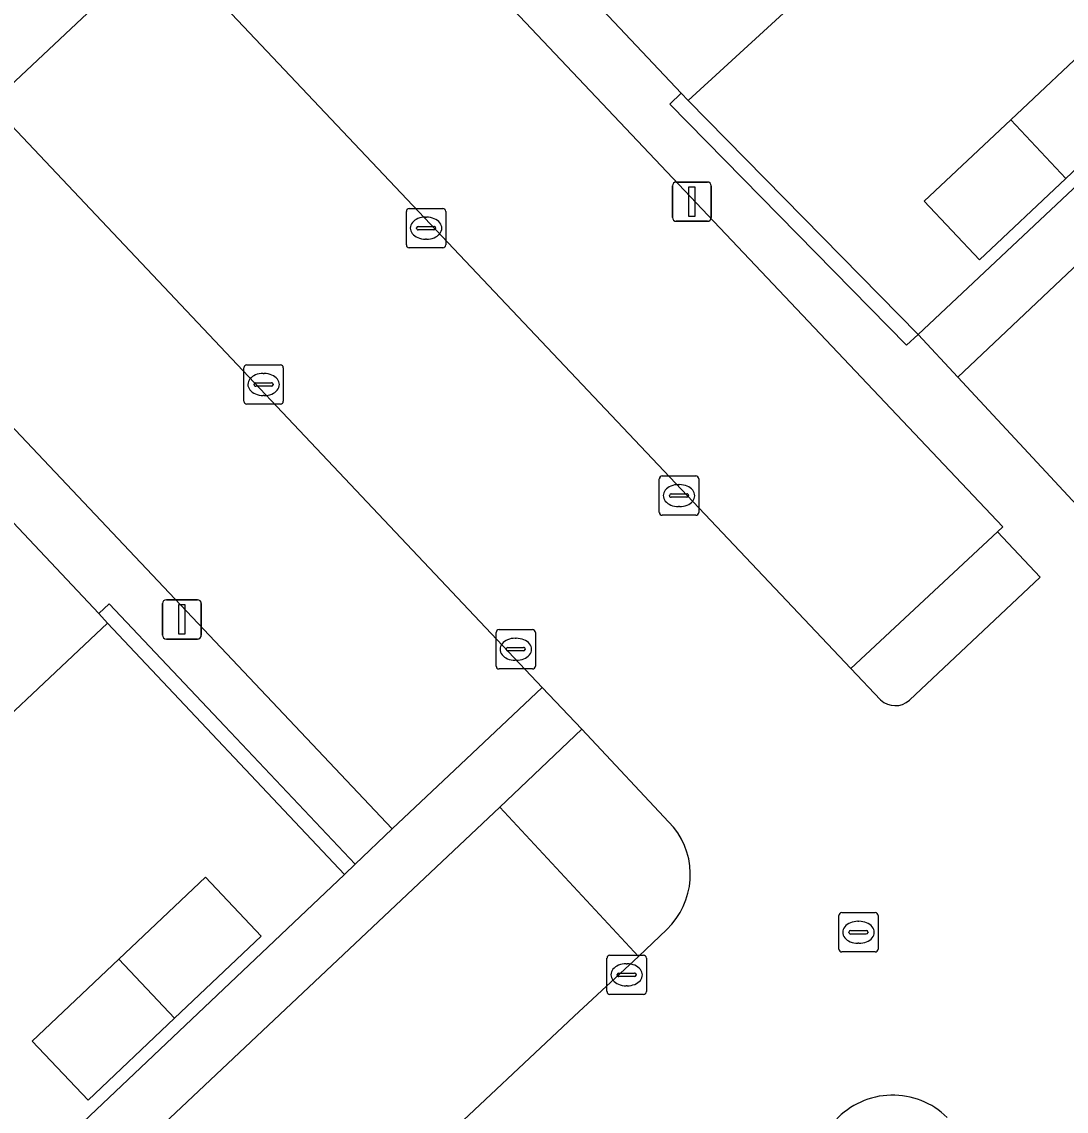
# Model space of a CAD drawing. Extents: x 162542 to 163147, y 380779 to 381521.
# Drawn here: x 162800.39 to 162826.96, y 381319.49 to 381347.2 of the extents above; entities that cross this region are included whole.
import ezdxf

# ---------------------------------------------------------------- set-up
doc = ezdxf.new("R2010")
doc.units = 0
for name, color, linetype in [('IMGEO_Erf', 7, 'Continuous'), ('IMGEO_Groenvoorziening', 7, 'Continuous'), ('IMGEO_Kolk', 7, 'Continuous'), ('IMGEO_Lichtmast', 7, 'Continuous'), ('IMGEO_Muur', 7, 'Continuous'), ('IMGEO_Pand', 7, 'Continuous'), ('IMGEO_Parkeervlak_open', 7, 'Continuous'), ('IMGEO_Rijbaan_lokaal_open', 7, 'Continuous'), ('IMGEO_Rioolput', 7, 'Continuous'), ('IMGEO_Voetpad_open', 7, 'Continuous')]:
    doc.layers.add(name, color=color, linetype=linetype)

msp = doc.modelspace()

# ---------------------------------------------------------------- linework, layer by layer
at = {"layer": 'IMGEO_Erf'}
msp.add_lwpolyline([(162831.83, 381362.028), (162833.474, 381360.282), (162829.361, 381356.408), (162825.248, 381352.534), (162823.601, 381354.282), (162820.037, 381350.925), (162821.684, 381349.188), (162817.344, 381345.198), (162823.189, 381339.252), (162824.174, 381340.177), (162851.755, 381366.101)], dxfattribs=at)
for points in [[(162829.147, 381345.289), (162826.949, 381343.218), (162824.75, 381341.148), (162823.348, 381342.637), (162825.547, 381344.707), (162827.748, 381346.78)], [(162808.597, 381325.51), (162802.574, 381331.908), (162798.299, 381327.884), (162797.066, 381329.194), (162793.305, 381325.654), (162789.543, 381322.113), (162791.185, 381320.368), (162786.886, 381316.321), (162786.788, 381316.425), (162786.475, 381316.131), (162792.235, 381310.014)], [(162802.86, 381323.357), (162805.064, 381325.441), (162806.482, 381323.943), (162804.28, 381321.858), (162802.077, 381319.773), (162800.654, 381321.272)]]:
    msp.add_lwpolyline(points, close=True, dxfattribs=at)
at = {"layer": 'IMGEO_Groenvoorziening'}
for points in [[(162826.296, 381333.075), (162825.212, 381334.233), (162821.48, 381330.755), (162822.237, 381329.955)], [(162822.97, 381329.945), (162826.296, 381333.075)], [(162814.634, 381329.212), (162812.554, 381327.228), (162816.081, 381323.425), (162816.796, 381324.113)], [(162816.971, 381326.719), (162814.634, 381329.212)]]:
    msp.add_lwpolyline(points, dxfattribs=at)
for centre, radius, start, end in [((162822.609, 381330.348), 0.541, 226.5609, 311.8759), ((162815.466, 381325.511), 1.93, 313.5712, 38.7452), ((162822.545, 381317.927), 1.972, 45.4212, 137.3672)]:
    msp.add_arc(centre, radius, start, end, dxfattribs=at)
at = {"layer": 'IMGEO_Kolk'}
for p, q in [((162810.174, 381341.528), (162810.174, 381342.38)), ((162810.249, 381342.454), (162811.101, 381342.454)), ((162811.175, 381342.38), (162811.175, 381341.528)), ((162810.476, 381341.997), (162810.874, 381341.997)), ((162810.662, 381342.234), (162810.687, 381342.234)), ((162810.433, 381341.948), (162810.433, 381341.96)), ((162810.871, 381341.911), (162810.473, 381341.911)), ((162810.917, 381341.96), (162810.917, 381341.948)), ((162811.101, 381341.454), (162810.249, 381341.454)), ((162810.685, 381341.674), (162810.66, 381341.674)), ((162806.043, 381337.551), (162806.043, 381338.403)), ((162806.118, 381338.477), (162806.97, 381338.477)), ((162807.044, 381338.403), (162807.044, 381337.551)), ((162806.531, 381338.257), (162806.556, 381338.257)), ((162806.302, 381337.971), (162806.302, 381337.983)), ((162806.74, 381337.934), (162806.342, 381337.934)), ((162806.345, 381338.02), (162806.743, 381338.02)), ((162806.786, 381337.983), (162806.786, 381337.971)), ((162806.554, 381337.697), (162806.529, 381337.697)), ((162806.97, 381337.477), (162806.118, 381337.477)), ((162816.683, 381335.65), (162817.535, 381335.65)), ((162816.608, 381334.724), (162816.608, 381335.576)), ((162817.096, 381335.43), (162817.121, 381335.43)), ((162817.609, 381335.576), (162817.609, 381334.724)), ((162816.867, 381335.144), (162816.867, 381335.156)), ((162817.305, 381335.107), (162816.907, 381335.107)), ((162816.91, 381335.193), (162817.308, 381335.193)), ((162817.351, 381335.156), (162817.351, 381335.144)), ((162817.119, 381334.87), (162817.094, 381334.87)), ((162817.535, 381334.65), (162816.683, 381334.65)), ((162812.531, 381331.741), (162813.383, 381331.741)), ((162812.456, 381330.815), (162812.456, 381331.667)), ((162812.944, 381331.521), (162812.969, 381331.521)), ((162813.457, 381331.667), (162813.457, 381330.815)), ((162812.715, 381331.235), (162812.715, 381331.247)), ((162813.153, 381331.198), (162812.755, 381331.198)), ((162812.758, 381331.284), (162813.156, 381331.284)), ((162813.199, 381331.247), (162813.199, 381331.235)), ((162812.967, 381330.961), (162812.942, 381330.961)), ((162813.383, 381330.741), (162812.531, 381330.741)), ((162815.352, 381323.46), (162816.204, 381323.46)), ((162815.277, 381322.534), (162815.277, 381323.386)), ((162815.765, 381323.24), (162815.79, 381323.24)), ((162816.278, 381323.386), (162816.278, 381322.534)), ((162815.536, 381322.954), (162815.536, 381322.966)), ((162815.974, 381322.917), (162815.576, 381322.917)), ((162815.579, 381323.003), (162815.977, 381323.003)), ((162816.02, 381322.966), (162816.02, 381322.954)), ((162815.788, 381322.68), (162815.763, 381322.68)), ((162816.204, 381322.46), (162815.352, 381322.46))]:
    msp.add_line(p, q, dxfattribs=at)
for points in [[(162810.174, 381341.528), (162810.174, 381342.38)], [(162810.249, 381342.454), (162811.101, 381342.454)], [(162811.175, 381342.38), (162811.175, 381341.528)], [(162811.101, 381341.454), (162810.249, 381341.454)], [(162806.043, 381337.551), (162806.043, 381338.403)], [(162806.118, 381338.477), (162806.97, 381338.477)], [(162807.044, 381338.403), (162807.044, 381337.551)], [(162806.97, 381337.477), (162806.118, 381337.477)], [(162816.683, 381335.65), (162817.535, 381335.65)], [(162816.608, 381334.724), (162816.608, 381335.576)], [(162817.609, 381335.576), (162817.609, 381334.724)], [(162817.535, 381334.65), (162816.683, 381334.65)], [(162812.531, 381331.741), (162813.383, 381331.741)], [(162812.456, 381330.815), (162812.456, 381331.667)], [(162813.457, 381331.667), (162813.457, 381330.815)], [(162813.383, 381330.741), (162812.531, 381330.741)], [(162815.352, 381323.46), (162816.204, 381323.46)], [(162815.277, 381322.534), (162815.277, 381323.386)], [(162816.278, 381323.386), (162816.278, 381322.534)], [(162816.204, 381322.46), (162815.352, 381322.46)]]:
    msp.add_lwpolyline(points, dxfattribs=at)
for centre, radius, start, end in [((162810.251, 381342.378), 0.0765, 91.552, 178.448), ((162810.251, 381342.378), 0.0765, 91.552, 178.448), ((162811.099, 381342.378), 0.0765, 1.552, 88.448), ((162811.099, 381342.378), 0.0765, 1.552, 88.448), ((162810.473, 381341.957), 0.0403, 85.8775, 175.7526), ((162810.878, 381341.959), 0.0386, 1.7309, 96.639), ((162810.47, 381341.947), 0.0366, 178.938, 274.7102), ((162810.874, 381341.954), 0.043, 264.8664, 352.4533), ((162810.251, 381341.53), 0.0765, 181.552, 268.448), ((162810.251, 381341.53), 0.0765, 181.552, 268.448), ((162811.099, 381341.53), 0.0765, 271.552, 358.448), ((162811.099, 381341.53), 0.0765, 271.552, 358.448), ((162806.12, 381338.401), 0.0765, 91.552, 178.448), ((162806.12, 381338.401), 0.0765, 91.552, 178.448), ((162806.968, 381338.401), 0.0765, 1.552, 88.448), ((162806.968, 381338.401), 0.0765, 1.552, 88.448), ((162806.342, 381337.98), 0.0403, 85.8775, 175.7526), ((162806.339, 381337.97), 0.0366, 178.938, 274.7102), ((162806.743, 381337.977), 0.043, 264.8664, 352.4533), ((162806.747, 381337.982), 0.0386, 1.7309, 96.639), ((162806.12, 381337.553), 0.0765, 181.552, 268.448), ((162806.12, 381337.553), 0.0765, 181.552, 268.448), ((162806.968, 381337.553), 0.0765, 271.552, 358.448), ((162806.968, 381337.553), 0.0765, 271.552, 358.448), ((162816.685, 381335.574), 0.0765, 91.552, 178.448), ((162816.685, 381335.574), 0.0765, 91.552, 178.448), ((162817.533, 381335.574), 0.0765, 1.552, 88.448), ((162817.533, 381335.574), 0.0765, 1.552, 88.448), ((162816.907, 381335.153), 0.0403, 85.8775, 175.7526), ((162816.904, 381335.143), 0.0366, 178.938, 274.7102), ((162817.308, 381335.15), 0.043, 264.8664, 352.4533), ((162817.312, 381335.155), 0.0386, 1.7309, 96.639), ((162816.685, 381334.726), 0.0765, 181.552, 268.448), ((162816.685, 381334.726), 0.0765, 181.552, 268.448), ((162817.533, 381334.726), 0.0765, 271.552, 358.448), ((162817.533, 381334.726), 0.0765, 271.552, 358.448), ((162812.533, 381331.665), 0.0765, 91.552, 178.448), ((162812.533, 381331.665), 0.0765, 91.552, 178.448), ((162813.381, 381331.665), 0.0765, 1.552, 88.448), ((162813.381, 381331.665), 0.0765, 1.552, 88.448), ((162812.755, 381331.244), 0.0403, 85.8775, 175.7526), ((162812.752, 381331.234), 0.0366, 178.938, 274.7102), ((162813.156, 381331.241), 0.043, 264.8664, 352.4533), ((162813.16, 381331.246), 0.0386, 1.7309, 96.639), ((162812.533, 381330.817), 0.0765, 181.552, 268.448), ((162812.533, 381330.817), 0.0765, 181.552, 268.448), ((162813.381, 381330.817), 0.0765, 271.552, 358.448), ((162813.381, 381330.817), 0.0765, 271.552, 358.448), ((162815.354, 381323.384), 0.0765, 91.552, 178.448), ((162815.354, 381323.384), 0.0765, 91.552, 178.448), ((162816.202, 381323.384), 0.0765, 1.552, 88.448), ((162816.202, 381323.384), 0.0765, 1.552, 88.448), ((162815.576, 381322.963), 0.0403, 85.8775, 175.7526), ((162815.573, 381322.953), 0.0366, 178.938, 274.7102), ((162815.977, 381322.96), 0.043, 264.8664, 352.4533), ((162815.981, 381322.965), 0.0386, 1.7309, 96.639), ((162815.354, 381322.536), 0.0765, 181.552, 268.448), ((162815.354, 381322.536), 0.0765, 181.552, 268.448), ((162816.202, 381322.536), 0.0765, 271.552, 358.448), ((162816.202, 381322.536), 0.0765, 271.552, 358.448)]:
    msp.add_arc(centre, radius, start, end, dxfattribs=at)
for centre, major_axis, ratio, start_param, end_param in [((162810.661, 381341.954), (-0.387, 0.002), 0.722429, 4.712389, 7.853982), ((162810.686, 381341.954), (-0.39, 0.002), 0.717154, 1.570796, 4.712389), ((162806.53, 381337.977), (-0.387, 0.002), 0.722429, 4.712389, 7.853982), ((162806.555, 381337.977), (-0.39, 0.002), 0.717154, 1.570796, 4.712389), ((162817.095, 381335.15), (-0.387, 0.002), 0.722429, 4.712389, 7.853982), ((162817.12, 381335.15), (-0.39, 0.002), 0.717154, 1.570796, 4.712389), ((162812.943, 381331.241), (-0.387, 0.002), 0.722429, 4.712389, 7.853982), ((162812.968, 381331.241), (-0.39, 0.002), 0.717154, 1.570796, 4.712389), ((162815.764, 381322.96), (-0.387, 0.002), 0.722429, 4.712389, 7.853982), ((162815.789, 381322.96), (-0.39, 0.002), 0.717154, 1.570796, 4.712389)]:
    msp.add_ellipse(centre, major_axis=major_axis, ratio=ratio, start_param=start_param, end_param=end_param, dxfattribs=at)
at = {"layer": 'IMGEO_Lichtmast'}
for p, q in [((162817.04, 381343.128), (162817.83, 381343.128)), ((162817.83, 381343.128), (162817.04, 381343.128)), ((162816.94, 381342.228), (162816.94, 381343.028)), ((162816.94, 381343.028), (162816.94, 381342.228)), ((162817.93, 381343.028), (162817.93, 381342.228)), ((162817.93, 381342.228), (162817.93, 381343.028)), ((162817.83, 381342.128), (162817.04, 381342.128)), ((162817.04, 381342.128), (162817.83, 381342.128)), ((162803.969, 381331.602), (162803.969, 381332.402)), ((162803.969, 381332.402), (162803.969, 381331.602)), ((162804.069, 381332.502), (162804.859, 381332.502)), ((162804.859, 381332.502), (162804.069, 381332.502)), ((162804.959, 381332.402), (162804.959, 381331.602)), ((162804.959, 381331.602), (162804.959, 381332.402)), ((162804.859, 381331.502), (162804.069, 381331.502)), ((162804.069, 381331.502), (162804.859, 381331.502))]:
    msp.add_line(p, q, dxfattribs=at)
for points in [[(162817.36, 381343.003), (162817.51, 381343.003), (162817.51, 381342.253), (162817.36, 381342.253), (162817.36, 381343.003)], [(162804.389, 381332.377), (162804.539, 381332.377), (162804.539, 381331.627), (162804.389, 381331.627), (162804.389, 381332.377)]]:
    msp.add_lwpolyline(points, dxfattribs=at)
for centre, start, end in [((162817.04, 381343.028), 90, 180), ((162817.04, 381343.028), 90, 180), ((162817.83, 381343.028), 0, 90), ((162817.83, 381343.028), 360, 90), ((162817.04, 381342.228), 180, 270), ((162817.04, 381342.228), 180, 270), ((162817.83, 381342.228), 270, 0), ((162817.83, 381342.228), 270, 0), ((162804.069, 381332.402), 90, 180), ((162804.069, 381332.402), 90, 180), ((162804.859, 381332.402), 0, 90), ((162804.859, 381332.402), 360, 90), ((162804.069, 381331.602), 180, 270), ((162804.069, 381331.602), 180, 270), ((162804.859, 381331.602), 270, 0), ((162804.859, 381331.602), 270, 0)]:
    msp.add_arc(centre, 0.1, start, end, dxfattribs=at)
at = {"layer": 'IMGEO_Muur'}
for points in [[(162817.344, 381345.198), (162817.167, 381345.386), (162816.878, 381345.112), (162822.899, 381338.98), (162823.189, 381339.252)], [(162802.348, 381332.148), (162802.574, 381331.908), (162808.597, 381325.51), (162808.876, 381325.777), (162805.559, 381329.286), (162802.615, 381332.401)]]:
    msp.add_lwpolyline(points, close=True, dxfattribs=at)
msp.add_lwpolyline([(162823.189, 381339.252), (162817.344, 381345.198)], dxfattribs=at)
at = {"layer": 'IMGEO_Pand'}
for points in [[(162813.03, 381358.314), (162808.765, 381354.3), (162817.167, 381345.386), (162817.344, 381345.198), (162821.684, 381349.188), (162820.037, 381350.925)], [(162829.147, 381345.289), (162827.748, 381346.78), (162825.547, 381344.707), (162826.949, 381343.218)], [(162825.547, 381344.707), (162823.348, 381342.637), (162824.75, 381341.148), (162826.949, 381343.218)], [(162794.318, 381340.678), (162790.043, 381336.656), (162797.066, 381329.194), (162798.299, 381327.884), (162802.574, 381331.908), (162802.348, 381332.148)], [(162805.064, 381325.441), (162802.86, 381323.357), (162804.28, 381321.858), (162806.482, 381323.943)], [(162802.86, 381323.357), (162800.654, 381321.272), (162802.077, 381319.773), (162804.28, 381321.858)]]:
    msp.add_lwpolyline(points, close=True, dxfattribs=at)
at = {"layer": 'IMGEO_Parkeervlak_open'}
for points in [[(162844.405, 381349.917), (162844.218, 381350.117), (162840.84, 381353.72), (162840.761, 381353.805), (162832.984, 381346.464), (162824.203, 381338.162), (162827.898, 381334.19)], [(162807.957, 381352.744), (162804.1, 381349.139), (162821.48, 381330.755), (162825.212, 381334.233), (162825.342, 381334.355)], [(162799.693, 381345.02), (162795.854, 381341.433), (162809.812, 381326.672), (162811.552, 381328.313), (162813.631, 381330.273)], [(162814.286, 381321.76), (162814.443, 381321.906), (162816.081, 381323.425), (162812.554, 381327.228), (162797.819, 381313.347), (162801.366, 381309.625)]]:
    msp.add_lwpolyline(points, close=True, dxfattribs=at)
at = {"layer": 'IMGEO_Rijbaan_lokaal_open'}
for points in [[(162831.614, 381329.7), (162831.86, 381329.93), (162827.898, 381334.19), (162824.203, 381338.162), (162823.189, 381339.252), (162822.899, 381338.98), (162816.878, 381345.112), (162817.167, 381345.386), (162808.765, 381354.3), (162807.869, 381353.455), (162803.476, 381349.313), (162803.752, 381349.015), (162799.802, 381345.305)], [(162804.1, 381349.139), (162807.957, 381352.744), (162825.342, 381334.355), (162825.212, 381334.233), (162826.296, 381333.075), (162822.97, 381329.945)], [(162822.237, 381329.955), (162821.48, 381330.755), (162804.1, 381349.139)], [(162799.693, 381345.02), (162813.631, 381330.273), (162814.634, 381329.212), (162816.971, 381326.719)], [(162794.318, 381340.678), (162802.348, 381332.148), (162802.615, 381332.401), (162805.559, 381329.286), (162808.876, 381325.777), (162809.812, 381326.672), (162795.854, 381341.433)], [(162816.796, 381324.113), (162816.081, 381323.425), (162814.443, 381321.906), (162814.286, 381321.76), (162801.366, 381309.625), (162805.798, 381304.904), (162820.463, 381318.675), (162821.094, 381319.263)]]:
    msp.add_lwpolyline(points, dxfattribs=at)
for centre, radius, start, end in [((162822.609, 381330.348), 0.541, 226.5609, 311.8759), ((162815.466, 381325.511), 1.93, 313.5712, 38.7452), ((162822.545, 381317.927), 1.972, 45.4212, 137.3672)]:
    msp.add_arc(centre, radius, start, end, dxfattribs=at)
at = {"layer": 'IMGEO_Rioolput'}
for p, q in [((162821.248, 381324.541), (162822.1, 381324.541)), ((162821.173, 381323.615), (162821.173, 381324.467)), ((162821.661, 381324.321), (162821.686, 381324.321)), ((162822.174, 381324.467), (162822.174, 381323.615)), ((162821.432, 381324.035), (162821.432, 381324.047)), ((162821.87, 381323.998), (162821.472, 381323.998)), ((162821.475, 381324.084), (162821.873, 381324.084)), ((162821.916, 381324.047), (162821.916, 381324.035)), ((162821.684, 381323.761), (162821.659, 381323.761)), ((162822.1, 381323.541), (162821.248, 381323.541))]:
    msp.add_line(p, q, dxfattribs=at)
for points in [[(162821.248, 381324.541), (162822.1, 381324.541)], [(162821.173, 381323.615), (162821.173, 381324.467)], [(162822.174, 381324.467), (162822.174, 381323.615)], [(162822.1, 381323.541), (162821.248, 381323.541)]]:
    msp.add_lwpolyline(points, dxfattribs=at)
for centre, radius, start, end in [((162821.25, 381324.465), 0.0765, 91.552, 178.448), ((162821.25, 381324.465), 0.0765, 91.552, 178.448), ((162822.098, 381324.465), 0.0765, 1.552, 88.448), ((162822.098, 381324.465), 0.0765, 1.552, 88.448), ((162821.472, 381324.044), 0.0403, 85.8775, 175.7526), ((162821.469, 381324.034), 0.0366, 178.938, 274.7102), ((162821.873, 381324.041), 0.043, 264.8664, 352.4533), ((162821.877, 381324.046), 0.0386, 1.7309, 96.639), ((162821.25, 381323.617), 0.0765, 181.552, 268.448), ((162821.25, 381323.617), 0.0765, 181.552, 268.448), ((162822.098, 381323.617), 0.0765, 271.552, 358.448), ((162822.098, 381323.617), 0.0765, 271.552, 358.448)]:
    msp.add_arc(centre, radius, start, end, dxfattribs=at)
for centre, major_axis, ratio, start_param, end_param in [((162821.66, 381324.041), (-0.387, 0.002), 0.722429, 4.712389, 7.853982), ((162821.685, 381324.041), (-0.39, 0.002), 0.717154, 1.570796, 4.712389)]:
    msp.add_ellipse(centre, major_axis=major_axis, ratio=ratio, start_param=start_param, end_param=end_param, dxfattribs=at)
at = {"layer": 'IMGEO_Voetpad_open'}
for points in [[(162759.551, 381312.085), (162767.631, 381319.682), (162774.455, 381326.101), (162774.873, 381326.494), (162776.165, 381327.71), (162792.267, 381342.856), (162794.318, 381340.678), (162795.204, 381341.513), (162793.134, 381343.703), (162796.306, 381346.684), (162797.47, 381347.778), (162799.53, 381345.593), (162799.802, 381345.305), (162803.752, 381349.015), (162803.476, 381349.313), (162801.468, 381351.477), (162805.845, 381355.623), (162807.869, 381353.455), (162808.765, 381354.3), (162806.738, 381356.451), (162849.964, 381397.181)], [(162851.755, 381366.101), (162824.174, 381340.177), (162823.189, 381339.252), (162824.203, 381338.162), (162832.984, 381346.464), (162840.761, 381353.805), (162840.84, 381353.72), (162842.286, 381355.089), (162845.65, 381351.468), (162844.218, 381350.117), (162844.405, 381349.917), (162845.83, 381351.275), (162846.747, 381352.149), (162843.132, 381356.025), (162850.249, 381362.722)], [(162797.819, 381313.347), (162812.554, 381327.228), (162814.634, 381329.212), (162813.631, 381330.273), (162811.552, 381328.313), (162809.812, 381326.672), (162808.876, 381325.777), (162808.597, 381325.51), (162792.235, 381310.014)]]:
    msp.add_lwpolyline(points, dxfattribs=at)

doc.saveas('drawing.dxf')
